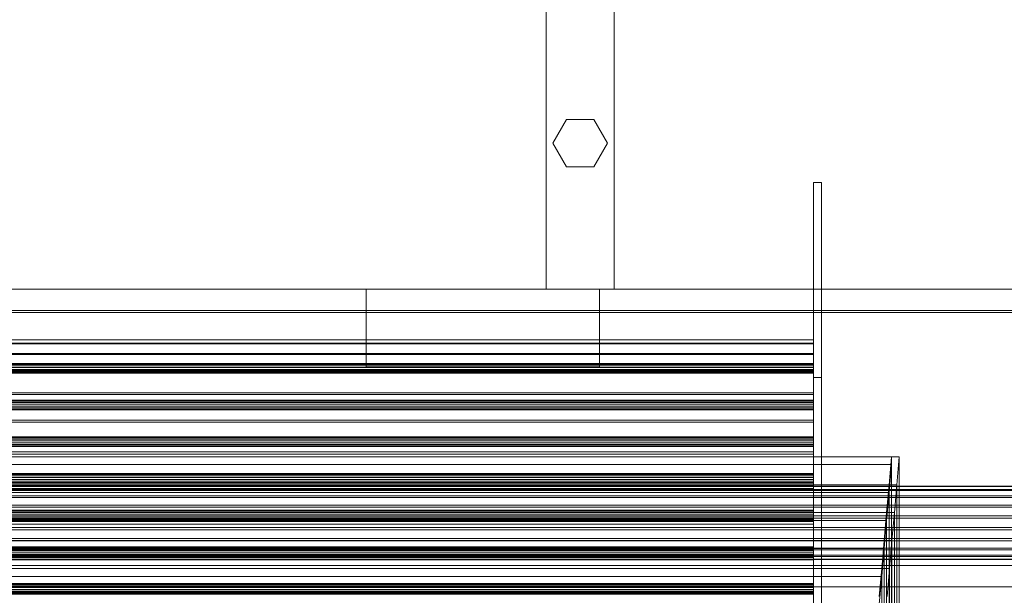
# Model space of a CAD drawing. Header units: millimetres. Extents: x -4395 to 65662, y -65530 to 6847.
# Tile 473 of 656: x 862 to 1368, y -32857 to -32562. Entities that reach past the tile are written whole.
import ezdxf

# ---------------------------------------------------------------- set-up
doc = ezdxf.new("R2010")
doc.units = ezdxf.units.MM
for name, color, linetype, lineweight in [('frontal_C03', 7, 'Continuous', 0), ('frontal_C03-dry', 7, 'Continuous', 0), ('frontal_tolva', 7, 'Continuous', 0)]:
    doc.layers.add(name, color=color, linetype=linetype, lineweight=lineweight)

msp = doc.modelspace()

# ---------------------------------------------------------------- linework, layer by layer
at = {"layer": 'frontal_C03'}
for p, q in [((1270, -35234.965), (1270, -32645.272)), ((1270, -32645.272), (1274, -32645.272)), ((1270, -32745.445), (1270, -32645.272)), ((1274, -32645.272), (1274, -35234.965)), ((1274, -32645.272), (1274, -32745.445)), ((1270, -32726.105), (-1230, -32726.105)), ((1270, -32727.786), (-1230, -32727.786)), ((1270, -32728.036), (-1230, -32728.036)), ((1270, -32727.786), (1270, -32726.105)), ((1270, -32726.105), (1270, -32728.036)), ((1270, -32733.015), (1270, -32727.786)), ((1270, -32728.036), (1270, -32733.505)), ((1270, -32733.015), (-1230, -32733.015)), ((1270, -32733.505), (-1230, -32733.505)), ((1270, -32741.591), (1270, -32733.015)), ((1270, -32733.505), (1270, -32742.302)), ((1270, -32738.28), (-1230, -32738.28)), ((1270, -32738.666), (-1230, -32738.666)), ((1270, -32739.332), (-1230, -32739.332)), ((-1230, -32740.264), (1270, -32740.264)), ((1270, -32739.332), (1270, -32738.28)), ((1270, -32738.28), (1270, -32738.666)), ((1270, -32738.666), (1270, -32740.264)), ((1270, -32741.206), (1270, -32739.332)), ((1270, -32740.264), (1270, -32742.138)), ((1270, -32741.206), (-1230, -32741.206)), ((1270, -32741.591), (-1230, -32741.591)), ((1270, -32742.138), (-1230, -32742.138)), ((1270, -32742.302), (-1230, -32742.302)), ((1270, -32742.804), (-1230, -32742.804)), ((1270, -32743.19), (-1230, -32743.19)), ((1270, -32742.804), (1270, -32741.206)), ((1270, -32753.184), (1270, -32741.591)), ((1270, -32742.138), (1270, -32743.19)), ((1270, -32742.302), (1270, -32754.089)), ((1270, -32743.19), (1270, -32742.804)), ((1274, -32745.445), (1270, -32745.445)), ((1270, -32745.445), (1270, -35335.139)), ((1274, -35335.139), (1274, -32745.445)), ((1270, -32753.184), (-1230, -32753.184)), ((1270, -32754.089), (-1230, -32754.089)), ((1270, -32767.349), (1270, -32753.184)), ((1270, -32754.089), (1270, -32768.413)), ((1270, -32757.121), (-1230, -32757.121)), ((1270, -32757.507), (-1230, -32757.507)), ((1270, -32758.173), (-1230, -32758.173)), ((-1230, -32759.105), (1270, -32759.105)), ((1270, -32760.047), (-1230, -32760.047)), ((1270, -32758.173), (1270, -32757.121)), ((1270, -32757.121), (1270, -32757.507)), ((1270, -32757.507), (1270, -32759.105)), ((1270, -32760.047), (1270, -32758.173)), ((1270, -32759.105), (1270, -32760.979)), ((1270, -32761.645), (1270, -32760.047)), ((1270, -32760.979), (-1230, -32760.979)), ((1270, -32761.645), (-1230, -32761.645)), ((1270, -32762.031), (-1230, -32762.031)), ((1270, -32760.979), (1270, -32762.031)), ((1270, -32762.031), (1270, -32761.645)), ((1270, -32767.349), (-1230, -32767.349)), ((1270, -32768.413), (-1230, -32768.413)), ((1270, -32783.54), (1270, -32767.349)), ((1270, -32768.413), (1270, -32784.723)), ((1270, -32775.962), (-1230, -32775.962)), ((1270, -32776.348), (-1230, -32776.348)), ((1270, -32777.014), (-1230, -32777.014)), ((-1230, -32777.946), (1270, -32777.946)), ((1270, -32778.888), (-1230, -32778.888)), ((1270, -32779.82), (-1230, -32779.82)), ((1270, -32780.486), (-1230, -32780.486)), ((1270, -32777.014), (1270, -32775.962)), ((1270, -32775.962), (1270, -32776.348)), ((1270, -32776.348), (1270, -32777.946)), ((1270, -32778.888), (1270, -32777.014)), ((1270, -32777.946), (1270, -32779.82)), ((1270, -32780.486), (1270, -32778.888)), ((1270, -32779.82), (1270, -32780.872)), ((1270, -32780.872), (1270, -32780.486)), ((1270, -32780.872), (-1230, -32780.872)), ((1270, -32783.54), (-1230, -32783.54)), ((1270, -32784.723), (-1230, -32784.723)), ((1270, -32801.137), (1270, -32783.54)), ((1270, -32784.723), (1270, -32802.392)), ((1270, -32794.803), (-1230, -32794.803)), ((1270, -32795.189), (-1230, -32795.189)), ((1270, -32795.855), (-1230, -32795.855)), ((1270, -32795.855), (1270, -32794.803)), ((1270, -32794.803), (1270, -32795.189)), ((1270, -32795.189), (1270, -32796.787)), ((1270, -32797.729), (1270, -32795.855)), ((-1230, -32796.787), (1270, -32796.787)), ((1270, -32797.729), (-1230, -32797.729)), ((1270, -32798.661), (-1230, -32798.661)), ((1270, -32799.327), (-1230, -32799.327)), ((1270, -32799.713), (-1230, -32799.713)), ((1270, -32796.787), (1270, -32798.661)), ((1270, -32799.327), (1270, -32797.729)), ((1270, -32798.661), (1270, -32799.713)), ((1270, -32799.713), (1270, -32799.327)), ((1515, -32801.25), (-1475, -32801.25)), ((1515, -32801.443), (-1475, -32801.443)), ((1515, -32802.903), (-1475, -32802.903)), ((1515, -32803.463), (-1475, -32803.463)), ((1270, -32801.137), (-1230, -32801.137)), ((-1230, -32802.392), (1270, -32802.392)), ((1270, -32819.463), (1270, -32801.137)), ((1270, -32802.392), (1270, -32820.743)), ((1515, -32806.239), (-1475, -32806.239)), ((1515, -32807.111), (-1475, -32807.111)), ((1515, -32810.932), (-1475, -32810.932)), ((1515, -32812.031), (-1475, -32812.031)), ((1270, -32813.644), (-1230, -32813.644)), ((1270, -32814.03), (-1230, -32814.03)), ((1270, -32814.696), (-1230, -32814.696)), ((-1230, -32815.628), (1270, -32815.628)), ((1270, -32814.696), (1270, -32813.644)), ((1270, -32813.644), (1270, -32814.03)), ((1270, -32814.03), (1270, -32815.628)), ((1270, -32816.57), (1270, -32814.696)), ((1270, -32815.628), (1270, -32817.502)), ((-1475, -32816.523), (1515, -32816.523)), ((1515, -32817.741), (-1475, -32817.741)), ((1270, -32816.57), (-1230, -32816.57)), ((1270, -32817.502), (-1230, -32817.502)), ((1270, -32818.168), (-1230, -32818.168)), ((1270, -32818.554), (-1230, -32818.554)), ((1270, -32819.463), (-1230, -32819.463)), ((1270, -32820.743), (-1230, -32820.743)), ((1270, -32818.168), (1270, -32816.57)), ((1270, -32817.502), (1270, -32818.554)), ((1270, -32818.554), (1270, -32818.168)), ((1270, -32837.813), (1270, -32819.463)), ((1270, -32820.743), (1270, -32839.069)), ((1515, -32822.465), (-1475, -32822.465)), ((1515, -32823.683), (-1475, -32823.683)), ((1515, -32828.175), (-1475, -32828.175)), ((1515, -32829.274), (-1475, -32829.274)), ((1515, -32833.095), (-1475, -32833.095)), ((1515, -32833.967), (-1475, -32833.967)), ((1270, -32832.485), (-1230, -32832.485)), ((1270, -32832.871), (-1230, -32832.871)), ((1270, -32833.537), (-1230, -32833.537)), ((-1230, -32834.469), (1270, -32834.469)), ((1270, -32835.411), (-1230, -32835.411)), ((1270, -32836.343), (-1230, -32836.343)), ((1270, -32833.537), (1270, -32832.485)), ((1270, -32832.485), (1270, -32832.871)), ((1270, -32832.871), (1270, -32834.469)), ((1270, -32835.411), (1270, -32833.537)), ((1270, -32834.469), (1270, -32836.343)), ((1270, -32837.009), (1270, -32835.411)), ((1270, -32836.343), (1270, -32837.395)), ((1515, -32836.743), (-1475, -32836.743)), ((1515, -32837.303), (-1475, -32837.303)), ((1515, -32838.763), (-1475, -32838.763)), ((1515, -32838.956), (-1475, -32838.956)), ((1270, -32837.009), (-1230, -32837.009)), ((1270, -32837.395), (-1230, -32837.395)), ((1270, -32837.813), (-1230, -32837.813)), ((1270, -32839.069), (-1230, -32839.069)), ((1270, -32837.395), (1270, -32837.009)), ((1270, -32855.483), (1270, -32837.813)), ((1270, -32839.069), (1270, -32856.665)), ((1270, -32851.326), (-1230, -32851.326)), ((1270, -32851.712), (-1230, -32851.712)), ((1270, -32852.378), (1270, -32851.326)), ((1270, -32851.326), (1270, -32851.712)), ((1270, -32851.712), (1270, -32853.31)), ((1270, -32852.378), (-1230, -32852.378)), ((-1230, -32853.31), (1270, -32853.31)), ((1270, -32854.252), (-1230, -32854.252)), ((1270, -32855.184), (-1230, -32855.184)), ((1270, -32855.483), (-1230, -32855.483)), ((1270, -32855.85), (-1230, -32855.85)), ((1270, -32856.236), (-1230, -32856.236)), ((1270, -32856.665), (-1230, -32856.665)), ((1270, -32854.252), (1270, -32852.378)), ((1270, -32853.31), (1270, -32855.184)), ((1270, -32855.85), (1270, -32854.252)), ((1270, -32855.184), (1270, -32856.236)), ((1270, -32871.793), (1270, -32855.483)), ((1270, -32856.236), (1270, -32855.85)), ((1270, -32856.665), (1270, -32872.857))]:
    msp.add_line(p, q, dxfattribs=at)
at = {"layer": 'frontal_C03-dry'}
for p, q in [((-1270, -32786.103), (1310, -32786.103)), ((1310, -32790.103), (-1270, -32790.103)), ((1310, -32786.103), (1308.75, -32800.472)), ((1308.75, -32804.472), (1310, -32790.103)), ((1310, -32786.103), (1310, -32790.103)), ((1310, -32786.103), (1310, -32880.103)), ((1314, -32786.103), (1310, -32786.103)), ((1314, -32786.103), (1312.75, -32800.472)), ((1314, -32880.103), (1314, -32786.103)), ((1308.75, -32800.472), (-1271.25, -32800.472)), ((1308.75, -32800.472), (1307.5, -32814.84)), ((1308.75, -32800.472), (1308.75, -32804.472)), ((1308.75, -32894.472), (1308.75, -32800.472)), ((1312.75, -32800.472), (1308.75, -32800.472)), ((1312.75, -32800.472), (1311.5, -32814.84)), ((1312.75, -32800.472), (1312.75, -32894.472)), ((-1271.25, -32804.472), (1308.75, -32804.472)), ((1307.5, -32818.84), (1308.75, -32804.472)), ((1307.5, -32814.84), (-1272.5, -32814.84)), ((1307.5, -32814.84), (1306.25, -32829.209)), ((1307.5, -32814.84), (1307.5, -32818.84)), ((1307.5, -32908.84), (1307.5, -32814.84)), ((1311.5, -32814.84), (1307.5, -32814.84)), ((1311.5, -32814.84), (1310.25, -32829.209)), ((1311.5, -32814.84), (1311.5, -32908.84)), ((-1272.5, -32818.84), (1307.5, -32818.84)), ((1306.25, -32833.209), (1307.5, -32818.84)), ((1306.25, -32829.209), (-1273.75, -32829.209)), ((1306.25, -32829.209), (1305, -32843.577)), ((1306.25, -32829.209), (1306.25, -32833.209)), ((1306.25, -32923.209), (1306.25, -32829.209)), ((1310.25, -32829.209), (1306.25, -32829.209)), ((1310.25, -32829.209), (1309, -32843.577)), ((1310.25, -32829.209), (1310.25, -32923.209)), ((-1273.75, -32833.209), (1306.25, -32833.209)), ((1305, -32847.577), (1306.25, -32833.209)), ((1305, -32843.577), (-1275, -32843.577)), ((1305, -32843.577), (1303.75, -32857.946)), ((1305, -32843.577), (1305, -32847.577)), ((1305, -32937.577), (1305, -32843.577)), ((1309, -32843.577), (1305, -32843.577)), ((1309, -32843.577), (1307.75, -32857.946)), ((1309, -32843.577), (1309, -32937.577)), ((-1275, -32847.577), (1305, -32847.577)), ((1303.75, -32861.946), (1305, -32847.577))]:
    msp.add_line(p, q, dxfattribs=at)
at = {"layer": 'frontal_tolva'}
for p, q in [((1132.5, -32700), (1132.5, -31730)), ((1167.5, -32700), (1167.5, -31730)), ((1136, -32625), (1143, -32612.876)), ((1143, -32612.876), (1157, -32612.876)), ((1157, -32612.876), (1164, -32625)), ((1143, -32637.124), (1136, -32625)), ((1164, -32625), (1157, -32637.124)), ((1157, -32637.124), (1143, -32637.124)), ((-1821.5, -32700), (1821.5, -32700)), ((-1725, -32700), (1725, -32700)), ((1160, -32700), (1040, -32700)), ((1040, -32740), (1040, -32700)), ((1167.5, -32700), (1132.5, -32700)), ((1160, -32740), (1160, -32700)), ((-1821.5, -32711), (1821.5, -32711)), ((-1725, -32712), (1725, -32712)), ((1160, -32740), (1040, -32740)), ((-1821.5, -32842), (1821.5, -32842)), ((-1821.5, -32853), (1821.5, -32853))]:
    msp.add_line(p, q, dxfattribs=at)

doc.saveas('drawing.dxf')
